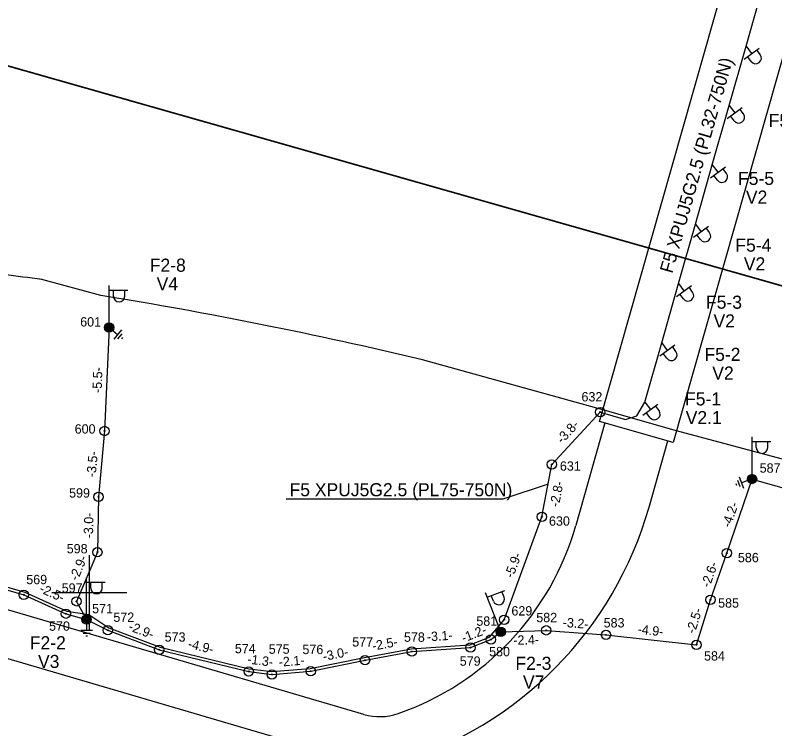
# Model space of a CAD drawing. Extents: x 528816 to 533196, y 6574767 to 6575847.
# Drawn here: x 530446.04 to 530486.65, y 6575142.71 to 6575180.88 of the extents above; entities that cross this region are included whole.
import ezdxf

# ---------------------------------------------------------------- set-up
doc = ezdxf.new("R2010")
doc.units = 0
for name, color, linetype in [('JOONSIDE', 7, 'Continuous'), ('KOORDPUNKT', 7, 'Continuous'), ('MPKAABEL', 7, 'Continuous'), ('PIIR', 7, 'Continuous'), ('POST', 7, 'Continuous'), ('RAJATIS', 7, 'Continuous'), ('TEE', 7, 'Continuous'), ('VORK', 7, 'Continuous')]:
    doc.layers.add(name, color=color, linetype=linetype)

msp = doc.modelspace()

# ---------------------------------------------------------------- linework, layer by layer
at = {"layer": 'KOORDPUNKT'}
for centre, radius in [((530451.057, 6575164.176), 0.25), ((530451.057, 6575164.176), 0.025), ((530451.057, 6575164.176), 0.0221), ((530451.057, 6575164.176), 0.0191), ((530451.057, 6575164.176), 0.0161), ((530451.057, 6575164.176), 0.0132), ((530451.057, 6575164.176), 0.0102), ((530451.057, 6575164.176), 0.00726), ((530451.057, 6575164.176), 0.0043), ((530477.322, 6575159.656), 0.25), ((530477.322, 6575159.656), 0.025), ((530477.322, 6575159.656), 0.0221), ((530477.322, 6575159.656), 0.0191), ((530477.322, 6575159.656), 0.0161), ((530477.322, 6575159.656), 0.0132), ((530477.322, 6575159.656), 0.0102), ((530477.322, 6575159.656), 0.00726), ((530477.322, 6575159.656), 0.0043), ((530450.819, 6575158.644), 0.25), ((530450.819, 6575158.644), 0.025), ((530450.819, 6575158.644), 0.0221), ((530450.819, 6575158.644), 0.0191), ((530450.819, 6575158.644), 0.0161), ((530450.819, 6575158.644), 0.0132), ((530450.819, 6575158.644), 0.0102), ((530450.819, 6575158.644), 0.00726), ((530450.819, 6575158.644), 0.0043), ((530474.727, 6575156.857), 0.25), ((530474.727, 6575156.857), 0.025), ((530474.727, 6575156.857), 0.0221), ((530474.727, 6575156.857), 0.0191), ((530474.727, 6575156.857), 0.0161), ((530474.727, 6575156.857), 0.0132), ((530474.727, 6575156.857), 0.0102), ((530474.727, 6575156.857), 0.00726), ((530474.727, 6575156.857), 0.0043), ((530485.435, 6575156.075), 0.25), ((530485.435, 6575156.075), 0.025), ((530485.435, 6575156.075), 0.0221), ((530485.435, 6575156.075), 0.0191), ((530485.435, 6575156.075), 0.0161), ((530485.435, 6575156.075), 0.0132), ((530485.435, 6575156.075), 0.0102), ((530485.435, 6575156.075), 0.00726), ((530485.435, 6575156.075), 0.0043), ((530450.493, 6575155.122), 0.25), ((530450.493, 6575155.122), 0.025), ((530450.493, 6575155.122), 0.0221), ((530450.493, 6575155.122), 0.0191), ((530450.493, 6575155.122), 0.0161), ((530450.493, 6575155.122), 0.0132), ((530450.493, 6575155.122), 0.0102), ((530450.493, 6575155.122), 0.00726), ((530450.493, 6575155.122), 0.0043), ((530474.2, 6575154.058), 0.25), ((530474.2, 6575154.058), 0.025), ((530474.2, 6575154.058), 0.0221), ((530474.2, 6575154.058), 0.0191), ((530474.2, 6575154.058), 0.0161), ((530474.2, 6575154.058), 0.0132), ((530474.2, 6575154.058), 0.0102), ((530474.2, 6575154.058), 0.00726), ((530474.2, 6575154.058), 0.0043), ((530450.429, 6575152.162), 0.25), ((530484.09, 6575152.115), 0.25), ((530450.429, 6575152.162), 0.025), ((530450.429, 6575152.162), 0.0221), ((530450.429, 6575152.162), 0.0191), ((530450.429, 6575152.162), 0.0161), ((530450.429, 6575152.162), 0.0132), ((530450.429, 6575152.162), 0.0102), ((530450.429, 6575152.162), 0.00726), ((530450.429, 6575152.162), 0.0043), ((530484.09, 6575152.115), 0.025), ((530484.09, 6575152.115), 0.0221), ((530484.09, 6575152.115), 0.0191), ((530484.09, 6575152.115), 0.0161), ((530484.09, 6575152.115), 0.0132), ((530484.09, 6575152.115), 0.0102), ((530484.09, 6575152.115), 0.00726), ((530484.09, 6575152.115), 0.0043), ((530446.495, 6575149.888), 0.25), ((530446.495, 6575149.888), 0.025), ((530446.495, 6575149.888), 0.0221), ((530446.495, 6575149.888), 0.0191), ((530446.495, 6575149.888), 0.0161), ((530446.495, 6575149.888), 0.0132), ((530446.495, 6575149.888), 0.0102), ((530446.495, 6575149.888), 0.00726), ((530446.495, 6575149.888), 0.0043), ((530483.209, 6575149.618), 0.25), ((530449.317, 6575149.532), 0.25), ((530449.317, 6575149.532), 0.025), ((530449.317, 6575149.532), 0.0221), ((530449.317, 6575149.532), 0.0191), ((530449.317, 6575149.532), 0.0161), ((530449.317, 6575149.532), 0.0132), ((530449.317, 6575149.532), 0.0102), ((530449.317, 6575149.532), 0.00726), ((530449.317, 6575149.532), 0.0043), ((530483.209, 6575149.618), 0.025), ((530483.209, 6575149.618), 0.0221), ((530483.209, 6575149.618), 0.0191), ((530483.209, 6575149.618), 0.0161), ((530483.209, 6575149.618), 0.0132), ((530483.209, 6575149.618), 0.0102), ((530483.209, 6575149.618), 0.00726), ((530483.209, 6575149.618), 0.0043), ((530448.745, 6575148.873), 0.25), ((530448.745, 6575148.873), 0.025), ((530448.745, 6575148.873), 0.0221), ((530448.745, 6575148.873), 0.0191), ((530448.745, 6575148.873), 0.0161), ((530448.745, 6575148.873), 0.0132), ((530448.745, 6575148.873), 0.0102), ((530448.745, 6575148.873), 0.00726), ((530448.745, 6575148.873), 0.0043), ((530449.856, 6575148.56), 0.25), ((530472.177, 6575148.55), 0.25), ((530449.856, 6575148.56), 0.025), ((530449.856, 6575148.56), 0.0221), ((530449.856, 6575148.56), 0.0191), ((530449.856, 6575148.56), 0.0161), ((530449.856, 6575148.56), 0.0132), ((530449.856, 6575148.56), 0.0102), ((530449.856, 6575148.56), 0.00726), ((530449.856, 6575148.56), 0.0043), ((530450.99, 6575147.985), 0.25), ((530472.177, 6575148.55), 0.025), ((530472.177, 6575148.55), 0.0221), ((530472.177, 6575148.55), 0.0191), ((530472.177, 6575148.55), 0.0161), ((530472.177, 6575148.55), 0.0132), ((530472.177, 6575148.55), 0.0102), ((530472.177, 6575148.55), 0.00726), ((530472.177, 6575148.55), 0.0043), ((530474.433, 6575147.982), 0.25), ((530450.99, 6575147.985), 0.025), ((530450.99, 6575147.985), 0.0221), ((530450.99, 6575147.985), 0.0191), ((530450.99, 6575147.985), 0.0161), ((530450.99, 6575147.985), 0.0132), ((530450.99, 6575147.985), 0.0102), ((530450.99, 6575147.985), 0.00726), ((530450.99, 6575147.985), 0.0043), ((530472, 6575147.895), 0.25), ((530472, 6575147.895), 0.025), ((530472, 6575147.895), 0.0221), ((530472, 6575147.895), 0.0191), ((530472, 6575147.895), 0.0161), ((530472, 6575147.895), 0.0132), ((530472, 6575147.895), 0.0102), ((530472, 6575147.895), 0.00726), ((530472, 6575147.895), 0.0043), ((530474.433, 6575147.982), 0.025), ((530474.433, 6575147.982), 0.0221), ((530474.433, 6575147.982), 0.0191), ((530474.433, 6575147.982), 0.0161), ((530474.433, 6575147.982), 0.0132), ((530474.433, 6575147.982), 0.0102), ((530474.433, 6575147.982), 0.00726), ((530474.433, 6575147.982), 0.0043), ((530477.627, 6575147.742), 0.25), ((530471.475, 6575147.485), 0.25), ((530471.475, 6575147.485), 0.025), ((530471.475, 6575147.485), 0.0221), ((530471.475, 6575147.485), 0.0191), ((530471.475, 6575147.485), 0.0161), ((530471.475, 6575147.485), 0.0132), ((530471.475, 6575147.485), 0.0102), ((530471.475, 6575147.485), 0.00726), ((530471.475, 6575147.485), 0.0043), ((530477.627, 6575147.742), 0.025), ((530477.627, 6575147.742), 0.0221), ((530477.627, 6575147.742), 0.0191), ((530477.627, 6575147.742), 0.0161), ((530477.627, 6575147.742), 0.0132), ((530477.627, 6575147.742), 0.0102), ((530477.627, 6575147.742), 0.00726), ((530477.627, 6575147.742), 0.0043), ((530482.463, 6575147.207), 0.25), ((530453.739, 6575146.946), 0.25), ((530453.739, 6575146.946), 0.025), ((530453.739, 6575146.946), 0.0221), ((530467.245, 6575146.849), 0.25), ((530470.383, 6575147.057), 0.25), ((530470.383, 6575147.057), 0.025), ((530470.383, 6575147.057), 0.0221), ((530470.383, 6575147.057), 0.0191), ((530470.383, 6575147.057), 0.0161), ((530470.383, 6575147.057), 0.0132), ((530470.383, 6575147.057), 0.0102), ((530470.383, 6575147.057), 0.00726), ((530470.383, 6575147.057), 0.0043), ((530482.463, 6575147.207), 0.025), ((530482.463, 6575147.207), 0.0221), ((530482.463, 6575147.207), 0.0191), ((530482.463, 6575147.207), 0.0161), ((530482.463, 6575147.207), 0.0132), ((530482.463, 6575147.207), 0.0102), ((530482.463, 6575147.207), 0.00726), ((530482.463, 6575147.207), 0.0043), ((530453.739, 6575146.946), 0.0191), ((530453.739, 6575146.946), 0.0161), ((530453.739, 6575146.946), 0.0132), ((530453.739, 6575146.946), 0.0102), ((530453.739, 6575146.946), 0.00726), ((530453.739, 6575146.946), 0.0043), ((530464.741, 6575146.383), 0.25), ((530467.245, 6575146.849), 0.025), ((530467.245, 6575146.849), 0.0221), ((530467.245, 6575146.849), 0.0191), ((530467.245, 6575146.849), 0.0161), ((530467.245, 6575146.849), 0.0132), ((530467.245, 6575146.849), 0.0102), ((530467.245, 6575146.849), 0.00726), ((530467.245, 6575146.849), 0.0043), ((530464.741, 6575146.383), 0.025), ((530464.741, 6575146.383), 0.0221), ((530464.741, 6575146.383), 0.0191), ((530464.741, 6575146.383), 0.0161), ((530464.741, 6575146.383), 0.0132), ((530464.741, 6575146.383), 0.0102), ((530464.741, 6575146.383), 0.00726), ((530464.741, 6575146.383), 0.0043), ((530458.521, 6575145.783), 0.25), ((530458.521, 6575145.783), 0.025), ((530458.521, 6575145.783), 0.0221), ((530458.521, 6575145.783), 0.0191), ((530458.521, 6575145.783), 0.0161), ((530458.521, 6575145.783), 0.0132), ((530458.521, 6575145.783), 0.0102), ((530458.521, 6575145.783), 0.00726), ((530458.521, 6575145.783), 0.0043), ((530459.761, 6575145.625), 0.25), ((530461.838, 6575145.797), 0.25), ((530461.838, 6575145.797), 0.025), ((530461.838, 6575145.797), 0.0221), ((530461.838, 6575145.797), 0.0191), ((530461.838, 6575145.797), 0.0161), ((530461.838, 6575145.797), 0.0132), ((530461.838, 6575145.797), 0.0102), ((530461.838, 6575145.797), 0.00726), ((530461.838, 6575145.797), 0.0043), ((530459.761, 6575145.625), 0.025), ((530459.761, 6575145.625), 0.0221), ((530459.761, 6575145.625), 0.0191), ((530459.761, 6575145.625), 0.0161), ((530459.761, 6575145.625), 0.0132), ((530459.761, 6575145.625), 0.0102), ((530459.761, 6575145.625), 0.00726), ((530459.761, 6575145.625), 0.0043)]:
    msp.add_circle(centre, radius, dxfattribs=at)
at = {"layer": 'MPKAABEL'}
for points in [[(530443.404, 6575150.929), (530446.547, 6575150.029), (530448.796, 6575149.014), (530449.98, 6575148.821), (530451.051, 6575148.122), (530453.783, 6575147.09), (530458.548, 6575145.931), (530459.764, 6575145.776), (530461.817, 6575145.946), (530464.712, 6575146.53), (530467.226, 6575146.998), (530470.35, 6575147.205), (530471.4, 6575147.617), (530472.177, 6575148.55), (530474.2, 6575154.058), (530474.727, 6575156.857), (530477.322, 6575159.656), (530478.668, 6575159.258), (530479.275, 6575159.459), (530479.701, 6575160.191), (530480.605, 6575163.359), (530481.498, 6575166.534), (530482.408, 6575169.708), (530483.312, 6575172.882), (530484.213, 6575176.056), (530485.115, 6575179.232), (530486.016, 6575182.406)], [(530477.322, 6575159.656), (530478.668, 6575159.258), (530479.275, 6575159.459), (530479.701, 6575160.191), (530480.605, 6575163.359), (530481.498, 6575166.534), (530482.408, 6575169.708), (530483.312, 6575172.882), (530484.213, 6575176.056), (530485.115, 6575179.232), (530486.016, 6575182.406)], [(530451.057, 6575164.176), (530450.819, 6575158.644), (530450.493, 6575155.122), (530450.429, 6575152.162), (530449.317, 6575149.532), (530449.856, 6575148.56)], [(530451.057, 6575164.176), (530450.819, 6575158.644), (530450.493, 6575155.122), (530450.429, 6575152.162), (530449.317, 6575149.532), (530449.856, 6575148.56)], [(530451.714, 6575164.048), (530451.31, 6575163.556)], [(530451.25, 6575164.017), (530451.512, 6575163.802)], [(530451.745, 6575163.849), (530451.511, 6575163.565)], [(530451.776, 6575163.65), (530451.712, 6575163.573)], [(530443.404, 6575150.929), (530446.547, 6575150.029), (530448.796, 6575149.014), (530449.98, 6575148.821), (530451.051, 6575148.122), (530453.783, 6575147.09), (530458.548, 6575145.931), (530459.764, 6575145.776), (530461.817, 6575145.946), (530464.712, 6575146.53), (530467.226, 6575146.998), (530470.35, 6575147.205), (530471.4, 6575147.617), (530472.177, 6575148.55), (530474.2, 6575154.058), (530474.727, 6575156.857), (530477.322, 6575159.656)], [(530417.331, 6575158.014), (530421.559, 6575156.606), (530425.384, 6575155.726), (530432.92, 6575153.759), (530443.363, 6575150.785), (530446.495, 6575149.888), (530448.745, 6575148.873), (530449.856, 6575148.56)], [(530417.331, 6575158.014), (530421.559, 6575156.606), (530425.384, 6575155.726), (530432.92, 6575153.759), (530443.363, 6575150.785), (530446.495, 6575149.888), (530448.745, 6575148.873), (530449.856, 6575148.56)], [(530449.856, 6575148.56), (530450.99, 6575147.985), (530453.739, 6575146.946), (530458.521, 6575145.783), (530459.761, 6575145.625), (530461.838, 6575145.797), (530464.741, 6575146.383), (530467.245, 6575146.849), (530470.383, 6575147.057), (530471.475, 6575147.485), (530472, 6575147.895), (530474.433, 6575147.982), (530477.627, 6575147.742), (530482.463, 6575147.207), (530483.209, 6575149.618), (530484.09, 6575152.115), (530485.435, 6575156.075), (530504.605, 6575150.664), (530524.775, 6575144.865), (530541.796, 6575139.897), (530554.154, 6575136.501), (530561.863, 6575134.251), (530564.176, 6575133.64)], [(530449.856, 6575148.56), (530450.99, 6575147.985), (530453.739, 6575146.946), (530458.521, 6575145.783), (530459.761, 6575145.625), (530461.838, 6575145.797), (530464.741, 6575146.383), (530467.245, 6575146.849), (530470.383, 6575147.057), (530471.475, 6575147.485), (530472, 6575147.895), (530474.433, 6575147.982), (530477.627, 6575147.742), (530482.463, 6575147.207), (530483.209, 6575149.618), (530484.09, 6575152.115), (530485.435, 6575156.075), (530504.605, 6575150.664), (530524.775, 6575144.865), (530541.796, 6575139.897), (530554.154, 6575136.501), (530561.863, 6575134.251), (530564.176, 6575133.64)], [(530484.803, 6575155.651), (530484.678, 6575155.997)], [(530484.99, 6575155.576), (530484.773, 6575156.174)], [(530485.2, 6575155.99), (530484.882, 6575155.875)], [(530474.529, 6575155.804), (530472.118, 6575155.002), (530460.519, 6575155.002)], [(530484.616, 6575155.726), (530484.582, 6575155.82)], [(530449.856, 6575148.31), (530449.856, 6575147.971)], [(530450.174, 6575147.971), (530449.538, 6575147.971)], [(530450.04, 6575147.821), (530449.672, 6575147.821)], [(530449.906, 6575147.671), (530449.806, 6575147.671)]]:
    msp.add_lwpolyline(points, dxfattribs=at)
at = {"layer": 'PIIR'}
for points in [[(531020.33, 6575014.24), (530966.07, 6575030.24), (530793.5, 6575079.3), (530278.67, 6575225.64), (530265.8, 6575197.59), (530166.23, 6575226.19), (530152.8, 6575230.08), (530063.81, 6575254.65), (529885.42, 6575305.46), (529685.86, 6575362.65), (529644.23, 6575374.4), (529496.38, 6575415.64), (529572.28, 6575460.11), (530185.04, 6575286.93), (530470.09, 6575205.98), (530493.49, 6575199.35), (530487.53, 6575185.69), (530728.61, 6575117.21), (530740.69, 6575113.94), (530801.34, 6575096.61), (530968.39, 6575049.03), (530969.25, 6575061.78), (530969.57, 6575066.46)], [(530920.711, 6575043.135), (530793.5, 6575079.3), (530278.67, 6575225.64), (530265.8, 6575197.59), (530166.23, 6575226.19), (530152.8, 6575230.08), (530063.81, 6575254.65), (529885.42, 6575305.46), (529685.86, 6575362.65), (529644.23, 6575374.4), (529496.38, 6575415.64), (529572.28, 6575460.11), (530185.04, 6575286.93), (530470.09, 6575205.98), (530493.49, 6575199.35), (530487.53, 6575185.69), (530728.61, 6575117.21), (530740.69, 6575113.94), (530801.34, 6575096.61), (530931.027, 6575059.672)]]:
    msp.add_lwpolyline(points, dxfattribs=at)
msp.add_lwpolyline([(530265.8, 6575197.59), (530278.67, 6575225.64), (530793.5, 6575079.3), (530785.13, 6575060.33), (530439.94, 6575111.43), (530441.44, 6575123.62), (530445.56, 6575162.85), (530426.79, 6575147.77), (530414.64, 6575133.85), (530404.76, 6575116.11), (530405.07, 6575130.77), (530384.11, 6575151.64), (530378.13, 6575165.19)], close=True, dxfattribs=at)
at = {"layer": 'POST'}
for p, q in [((530485.012, 6575178.532), (530485.814, 6575179.129)), ((530485.115, 6575179.232), (530485.413, 6575178.83)), ((530485.385, 6575178.41), (530485.193, 6575178.667)), ((530485.877, 6575178.775), (530485.685, 6575179.033)), ((530484.11, 6575175.357), (530484.913, 6575175.953)), ((530484.213, 6575176.056), (530484.511, 6575175.655)), ((530484.975, 6575175.6), (530484.784, 6575175.857)), ((530484.483, 6575175.234), (530484.292, 6575175.492)), ((530483.208, 6575172.182), (530484.011, 6575172.778)), ((530483.312, 6575172.882), (530483.61, 6575172.48)), ((530484.074, 6575172.425), (530483.882, 6575172.683)), ((530483.582, 6575172.06), (530483.39, 6575172.317)), ((530482.305, 6575169.009), (530483.107, 6575169.605)), ((530482.408, 6575169.708), (530482.706, 6575169.307)), ((530483.17, 6575169.252), (530482.979, 6575169.509)), ((530482.678, 6575168.886), (530482.487, 6575169.144)), ((530481.498, 6575166.534), (530481.796, 6575166.133)), ((530451.057, 6575164.426), (530451.057, 6575166.426)), ((530451.057, 6575166.176), (530452.057, 6575166.176)), ((530451.284, 6575165.855), (530451.284, 6575166.176)), ((530451.896, 6575165.855), (530451.896, 6575166.176)), ((530481.395, 6575165.835), (530482.197, 6575166.431)), ((530482.26, 6575166.078), (530482.069, 6575166.335)), ((530481.768, 6575165.712), (530481.577, 6575165.97)), ((530451.057, 6575164.176), (530451.057, 6575164.176)), ((530480.502, 6575162.66), (530481.304, 6575163.256)), ((530480.605, 6575163.359), (530480.903, 6575162.958)), ((530481.367, 6575162.903), (530481.176, 6575163.16)), ((530480.875, 6575162.537), (530480.684, 6575162.795)), ((530479.598, 6575159.491), (530480.401, 6575160.087)), ((530479.701, 6575160.191), (530479.999, 6575159.789)), ((530480.463, 6575159.734), (530480.272, 6575159.992)), ((530479.971, 6575159.369), (530479.78, 6575159.626)), ((530485.435, 6575156.326), (530485.435, 6575158.326)), ((530485.435, 6575158.076), (530486.435, 6575158.076)), ((530485.662, 6575157.755), (530485.662, 6575158.076)), ((530486.275, 6575157.755), (530486.275, 6575158.076)), ((530485.435, 6575156.075), (530485.435, 6575156.075)), ((530449.856, 6575148.811), (530449.856, 6575150.811)), ((530449.856, 6575150.561), (530450.856, 6575150.561)), ((530450.083, 6575150.24), (530450.083, 6575150.561)), ((530450.695, 6575150.24), (530450.695, 6575150.561)), ((530471.91, 6575148.129), (530471.19, 6575149.995)), ((530471.28, 6575149.761), (530472.213, 6575150.121)), ((530471.607, 6575149.544), (530471.491, 6575149.843)), ((530472.178, 6575149.764), (530472.063, 6575150.064)), ((530449.856, 6575148.56), (530449.856, 6575148.56)), ((530472, 6575147.895), (530472, 6575147.895))]:
    msp.add_line(p, q, dxfattribs=at)
for centre, radius in [((530451.057, 6575164.176), 0.25), ((530451.057, 6575164.176), 0.225), ((530451.057, 6575164.176), 0.2), ((530451.057, 6575164.176), 0.175), ((530451.057, 6575164.176), 0.15), ((530451.057, 6575164.176), 0.125), ((530451.057, 6575164.176), 0.1), ((530451.057, 6575164.176), 0.075), ((530451.057, 6575164.176), 0.05), ((530451.057, 6575164.176), 0.025), ((530485.435, 6575156.075), 0.25), ((530485.435, 6575156.075), 0.225), ((530485.435, 6575156.075), 0.2), ((530485.435, 6575156.075), 0.175), ((530485.435, 6575156.075), 0.15), ((530485.435, 6575156.075), 0.125), ((530485.435, 6575156.075), 0.1), ((530485.435, 6575156.075), 0.075), ((530485.435, 6575156.075), 0.05), ((530485.435, 6575156.075), 0.025), ((530449.856, 6575148.56), 0.25), ((530449.856, 6575148.56), 0.225), ((530449.856, 6575148.56), 0.2), ((530449.856, 6575148.56), 0.175), ((530449.856, 6575148.56), 0.15), ((530449.856, 6575148.56), 0.125), ((530449.856, 6575148.56), 0.1), ((530449.856, 6575148.56), 0.075), ((530449.856, 6575148.56), 0.05), ((530449.856, 6575148.56), 0.025), ((530472, 6575147.895), 0.25), ((530472, 6575147.895), 0.225), ((530472, 6575147.895), 0.2), ((530472, 6575147.895), 0.175), ((530472, 6575147.895), 0.15), ((530472, 6575147.895), 0.125), ((530472, 6575147.895), 0.1), ((530472, 6575147.895), 0.075), ((530472, 6575147.895), 0.05), ((530472, 6575147.895), 0.025)]:
    msp.add_circle(centre, radius, dxfattribs=at)
for centre, start, end in [((530485.631, 6575178.592), 216.6071, 36.6071), ((530484.729, 6575175.417), 216.6071, 36.6071), ((530483.828, 6575172.242), 216.6071, 36.6071), ((530482.924, 6575169.069), 216.6071, 36.6071), ((530482.014, 6575165.895), 216.6071, 36.6071), ((530451.59, 6575165.855), 180, 0), ((530481.121, 6575162.72), 216.6071, 36.6071), ((530480.217, 6575159.551), 216.6071, 36.6071), ((530485.969, 6575157.755), 180, 0), ((530450.389, 6575150.24), 180, 0), ((530471.892, 6575149.654), 201.0976, 21.0976)]:
    msp.add_arc(centre, 0.306, start, end, dxfattribs=at)
at = {"layer": 'RAJATIS'}
msp.add_lwpolyline([(530484.493, 6575184.55), (530488.437, 6575183.431), (530481.225, 6575158.034), (530477.281, 6575159.154)], close=True, dxfattribs=at)
at = {"layer": 'TEE'}
for points in [[(530450.61, 6575165.895), (530447.455, 6575166.74)], [(530897.48, 6575043.626), (530843.355, 6575058.995), (530760.908, 6575079.809), (530665.944, 6575106.775), (530665.848, 6575106.439), (530491.062, 6575156.073), (530481.403, 6575158.658), (530477.458, 6575159.778), (530467.821, 6575162.448)], [(530477.571, 6575159.072), (530476.016, 6575153.597)], [(530479.932, 6575154.573), (530480.938, 6575158.116)], [(530464.681, 6575143.486), (530416.618, 6575157.597)], [(530426.367, 6575132.46), (530417.348, 6575154.777), (530461.164, 6575141.913), (530427.581, 6575131.877), (530427.581, 6575131.877)], [(530466.509, 6575143.53), (530466.509, 6575143.53)]]:
    msp.add_lwpolyline(points, dxfattribs=at)
for centre, radius, start, end in [((530440.075, 6575117.287), 50, 81.5116, 86.1742), ((530412.19, 6574929.345), 239.65, 76.57718, 80.77469), ((530460.692, 6575160.037), 20, 286.638, 344.1471), ((530461.6, 6575157.689), 14.986, 289.1221, 344.1538), ((530465.526, 6575146.364), 3, 253.638, 289.1221)]:
    msp.add_arc(centre, radius, start, end, dxfattribs=at)
at = {"layer": 'VORK'}
for p, q in [((530450, 6575152), (530450, 6575148)), ((530448, 6575150), (530452, 6575150))]:
    msp.add_line(p, q, dxfattribs=at)

# ---------------------------------------------------------------- texts
at = {"layer": 'JOONSIDE'}
for s, rotation, p in [('-5.5-', 87.5365, (530450.656, 6575160.671)), ('-3.8-', 47.1659, (530475.289, 6575157.933)), ('-3.5-', 84.7117, (530450.338, 6575156.159)), ('-2.8-', 79.3371, (530475.105, 6575154.556)), ('-4.2-', 71.2358, (530484.277, 6575153.442)), ('-3.0-', 88.7614, (530450.195, 6575152.898)), ('-2.9-', 67.0807, (530449.372, 6575150.598)), ('-5.9-', 69.8325, (530472.653, 6575150.742)), ('-2.6-', 70.566, (530483.164, 6575150.242)), ('-2.5-', 335.7193, (530447.285, 6575150.043)), ('-2.5-', 72.8071, (530482.375, 6575147.77)), ('-3.2-', 355.7028, (530475.301, 6575148.167)), ('-2.9-', 339.2956, (530452.053, 6575148)), ('-4.9-', 353.6871, (530479.302, 6575147.808)), ('-3.1-', 3.7923, (530468.064, 6575147.388)), ('-1.2-', 21.4023, (530470.01, 6575147.319)), ('-4.9-', 346.3308, (530455.239, 6575147.043)), ('-2.5-', 10.5423, (530465.168, 6575146.893)), ('-2.4-', 2.0358, (530472.679, 6575147.199)), ('-3.0-', 11.4124, (530462.533, 6575146.334)), ('-1.3-', 352.7385, (530458.429, 6575146.209)), ('-2.1-', 4.734, (530460.152, 6575146.036))]:
    msp.add_text(s, height=0.5, rotation=rotation, dxfattribs=at).set_placement(p)
at = {"layer": 'KOORDPUNKT'}
for s, p in [('601', (530449.512, 6575164.232)), ('632', (530476.317, 6575160.225)), ('600', (530449.217, 6575158.504)), ('631', (530475.163, 6575156.52)), ('587', (530485.843, 6575156.413)), ('599', (530448.919, 6575155.08)), ('630', (530474.579, 6575153.58)), ('598', (530448.792, 6575152.099)), ('586', (530484.68, 6575151.623)), ('569', (530446.628, 6575150.45)), ('597', (530448.523, 6575149.996)), ('585', (530483.623, 6575149.197)), ('571', (530450.151, 6575148.898)), ('629', (530472.57, 6575148.775)), ('572', (530451.285, 6575148.435)), ('581', (530470.693, 6575148.226)), ('582', (530473.899, 6575148.418)), ('583', (530477.501, 6575148.135)), ('570', (530447.846, 6575147.96)), ('573', (530454.027, 6575147.375)), ('578', (530466.824, 6575147.369)), ('577', (530464.06, 6575147.114)), ('574', (530457.783, 6575146.759)), ('575', (530459.592, 6575146.728)), ('576', (530461.395, 6575146.71)), ('580', (530471.377, 6575146.593)), ('579', (530469.807, 6575146.088)), ('584', (530482.87, 6575146.364))]:
    msp.add_text(s, height=0.5, dxfattribs=at).set_placement(p)
at = {"layer": 'MPKAABEL'}
msp.add_text('F5 XPUJ5G2.5 (PL32-750N)', height=0.7, rotation=74.1241, dxfattribs=at).set_placement((530481.165, 6575167.041))
msp.add_text('F5 XPUJ5G2.5 (PL75-750N)', height=0.7, dxfattribs=at).set_placement((530460.706, 6575155.153))
at = {"layer": 'POST'}
for s, p in [('F5-6', (530486.328, 6575174.899)), ('F5-5', (530484.687, 6575171.805)), ('V2', (530485.107, 6575170.805)), ('F5-4', (530484.544, 6575168.234)), ('F2-8', (530453.233, 6575167.163)), ('V2', (530484.999, 6575167.234)), ('V4', (530453.601, 6575166.163)), ('F5-3', (530482.974, 6575165.183)), ('V2', (530483.376, 6575164.183)), ('F5-2', (530482.891, 6575162.392)), ('V2', (530483.311, 6575161.392)), ('F5-1', (530481.854, 6575160.011)), ('V2.1', (530481.889, 6575159.011)), ('F2-2', (530446.819, 6575146.969)), ('V3', (530447.256, 6575145.969)), ('F2-3', (530472.784, 6575145.868)), ('V7', (530473.187, 6575144.868))]:
    msp.add_text(s, height=0.7, dxfattribs=at).set_placement(p)

doc.saveas('drawing.dxf')
